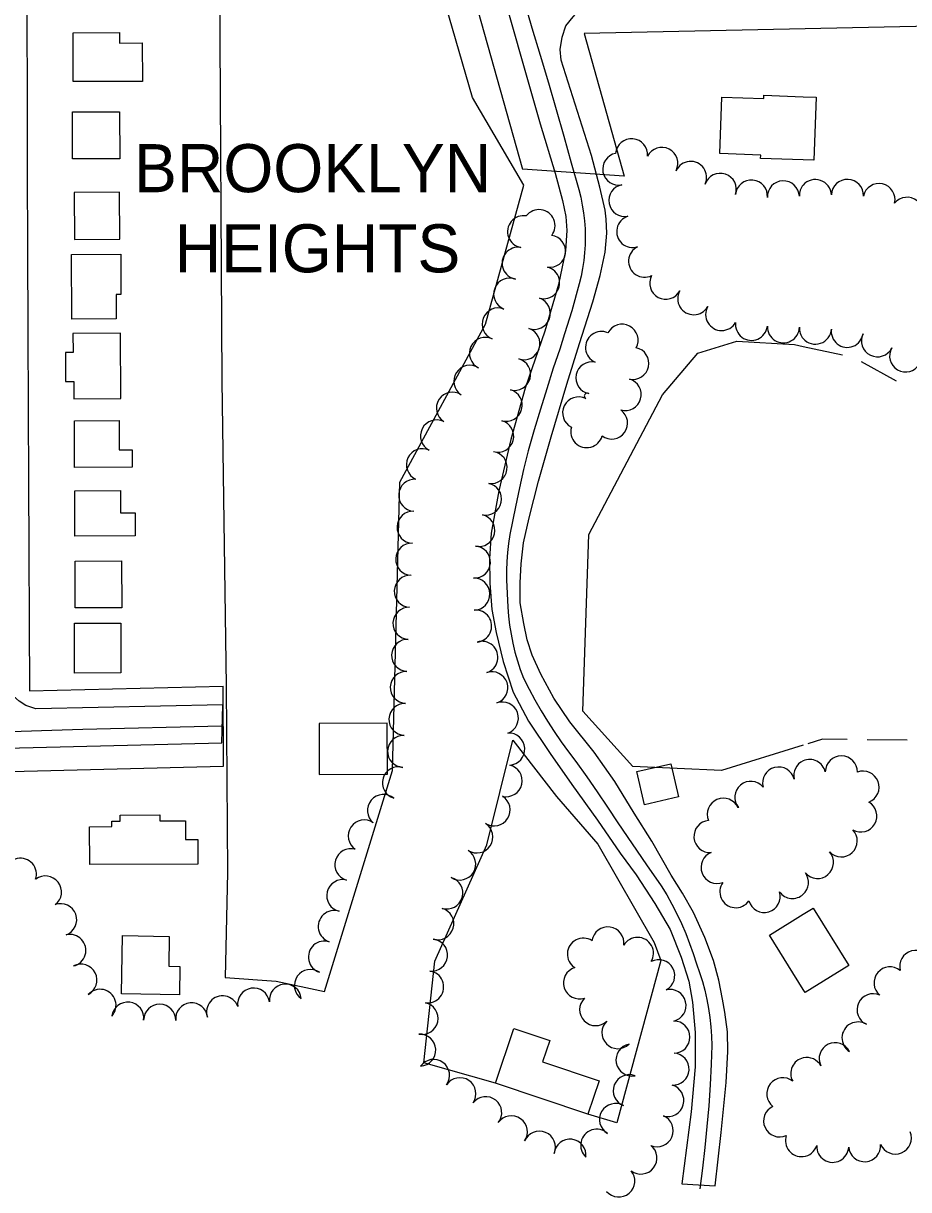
# Model space of a CAD drawing. Extents: x -25029 to 2274964, y -81170 to 687028.
# Drawn here: x -15235 to -14683, y -66627 to -65899 of the extents above; entities that cross this region are included whole.
import ezdxf

# ---------------------------------------------------------------- set-up
doc = ezdxf.new("R2010")
doc.units = 0
for name, color, linetype in [('81911BEA - RW_X_Fee_RW', 7, 'Continuous'), ('BLDG', 7, 'Continuous'), ('CITY-NAME', 7, 'Continuous'), ('GE_X_CL_2000', 7, 'Continuous'), ('RECREATION', 7, 'Continuous'), ('ROAD', 7, 'Continuous'), ('TREES', 7, 'Continuous')]:
    doc.layers.add(name, color=color, linetype=linetype)

msp = doc.modelspace()

# ---------------------------------------------------------------- linework, layer by layer
at = {"layer": '81911BEA - RW_X_Fee_RW'}
for p, q in [((-14885.21, -65905.41), (-14860.1, -65994.59)), ((-14860.1, -65994.59), (-14923.71, -65990.06)), ((-15231.53, -66315.62), (-15110.58, -66312.66)), ((-15110.38, -66362.67), (-15110.58, -66312.66)), ((-15255.82, -66366.22), (-15110.38, -66362.67))]:
    msp.add_line(p, q, dxfattribs=at)
for points in [[(-14992.78, -65744.81), (-14987.39, -65763.93), (-14923.71, -65990.06)], [(-15233.63, -65771.03), (-15233.63, -65773.1), (-15233.6, -65780.5), (-15233.37, -65840.54), (-15233.15, -65897.54), (-15233.14, -65900.54), (-15232.98, -65940.54), (-15232.79, -65990.55), (-15232.6, -66040.56), (-15232.4, -66090.57), (-15232.21, -66140.58), (-15232.04, -66184.58), (-15231.87, -66228.58), (-15231.7, -66272.58), (-15231.53, -66315.62)], [(-14655.25, -65900.71), (-14668.25, -65900.98), (-14885.21, -65905.41)]]:
    msp.add_lwpolyline(points, dxfattribs=at)
at = {"layer": 'BLDG'}
msp.add_line((-14748.36, -66454.97), (-14742.26, -66451.17), dxfattribs=at)
for points in [[(-15204.23, -65905.02), (-15175.19, -65904.9), (-15175.17, -65911.47), (-15161, -65911.41), (-15160.9, -65935.35), (-15204.1, -65935.53)], [(-15175.19, -65954.31), (-15175.07, -65983.63), (-15204.54, -65983.75), (-15204.66, -65954.43)], [(-15203.54, -66004.72), (-15203.42, -66033.99), (-15175.07, -66033.87), (-15175.2, -66004.6)], [(-15174.42, -66043.18), (-15174.31, -66068.3), (-15177.31, -66068.32), (-15177.25, -66083.59), (-15205.07, -66083.71), (-15205.24, -66043.3)], [(-15204.27, -66092.71), (-15204.22, -66104.48), (-15208.94, -66104.5), (-15208.87, -66122.73), (-15203.85, -66122.71), (-15203.8, -66133.42), (-15174.43, -66133.3), (-15174.6, -66092.58)], [(-15175.52, -66147.04), (-15175.44, -66165.31), (-15167.29, -66165.28), (-15167.25, -66176.11), (-15203.24, -66176.26), (-15203.36, -66147.16)], [(-15174.61, -66190.64), (-15174.55, -66204.61), (-15165.51, -66204.58), (-15165.45, -66218.99), (-15203.04, -66219.15), (-15203.16, -66190.76)], [(-15174, -66234.53), (-15173.88, -66263.83), (-15202.83, -66263.95), (-15202.96, -66234.65)], [(-15174.48, -66273.37), (-15174.35, -66304.48), (-15203.24, -66304.6), (-15203.37, -66273.49)], [(-15050.49, -66367.79), (-15008.02, -66367.61), (-15008.15, -66335.82), (-15050.62, -66336)], [(-14831, -66361.17), (-14826.21, -66381.86), (-14847.46, -66386.77), (-14852.24, -66366.08)], [(-15193.87, -66400.45), (-15180.1, -66400.39), (-15180.11, -66397.02), (-15174.73, -66396.99), (-15174.75, -66393.13), (-15150, -66393.03), (-15149.99, -66396.78), (-15134.02, -66396.71), (-15133.97, -66408.42), (-15126.33, -66408.39), (-15126.27, -66423.74), (-15193.77, -66424.02)], [(-15144.17, -66468.93), (-15144.5, -66487.46), (-15137.52, -66487.58), (-15137.84, -66505.27), (-15173.98, -66504.63), (-15173.34, -66468.41)], [(-14929.07, -66526.25), (-14906.67, -66533.78), (-14911.16, -66547.12), (-14875.85, -66558.99), (-14882.87, -66579.87), (-14940.58, -66560.47)]]:
    msp.add_lwpolyline(points, close=True, dxfattribs=at)
for points in [[(-14748.36, -65984.34), (-14775, -65983.42), (-14774.93, -65981.36), (-14800.49, -65980.48), (-14799.27, -65945.15)], [(-14799.27, -65945.15), (-14773.07, -65946.05), (-14773, -65944.07), (-14748.36, -65944.92)], [(-14748.36, -65944.92), (-14740.3, -65945.2), (-14741.66, -65984.57), (-14748.36, -65984.34)], [(-14748.36, -66501.92), (-14769.45, -66468.13), (-14748.36, -66454.97)], [(-14742.26, -66451.17), (-14719.95, -66486.93), (-14747.13, -66503.89), (-14748.36, -66501.92)]]:
    msp.add_lwpolyline(points, dxfattribs=at)
at = {"layer": 'GE_X_CL_2000'}
for points in [[(-14925, -65876.62), (-14917.78, -65901.87), (-14912.66, -65919.11), (-14907.4, -65936.32), (-14902.62, -65952.93), (-14897.87, -65969.55), (-14893.17, -65986.16), (-14888.54, -66002.77), (-14887.32, -66007.62), (-14886.32, -66012.52), (-14885.53, -66017.46), (-14884.96, -66022.42), (-14884.61, -66027.39), (-14884.47, -66032.36), (-14884.55, -66037.33), (-14884.85, -66042.29), (-14885.37, -66047.21), (-14886.1, -66052.11), (-14887.04, -66056.96), (-14888.2, -66061.76), (-14892.94, -66078.5), (-14897.33, -66092.96), (-14900.37, -66102.44), (-14904.45, -66114.34), (-14908.52, -66127.14), (-14912.49, -66139.98), (-14916.35, -66152.89), (-14920.1, -66165.86), (-14922.95, -66177.45), (-14925.61, -66189.09), (-14928.08, -66200.78), (-14931.46, -66218.08), (-14932.35, -66223.69), (-14933.02, -66229.33), (-14933.48, -66235), (-14933.71, -66240.66), (-14933.73, -66246.34), (-14932.88, -66263.38), (-14932.41, -66269.07), (-14931.72, -66274.72), (-14930.82, -66280.35), (-14929.68, -66285.93), (-14928.34, -66291.46), (-14926.79, -66296.95), (-14925.01, -66302.35), (-14923.03, -66307.69), (-14919.57, -66314.58), (-14915.92, -66321.37), (-14912.09, -66328.06), (-14908.08, -66334.64), (-14903.89, -66341.12), (-14899.52, -66347.48), (-14894.99, -66353.72), (-14890.29, -66359.83), (-14883.53, -66369.21), (-14876.93, -66378.7), (-14870.49, -66388.32), (-14864.21, -66398.04), (-14855.28, -66411.21), (-14846.22, -66424.28), (-14837.03, -66437.24), (-14833.6, -66443), (-14830.35, -66448.86), (-14827.29, -66454.82), (-14824.43, -66460.88), (-14821.77, -66467.03), (-14819.3, -66473.26), (-14817.04, -66479.57), (-14814.99, -66485.94), (-14813.06, -66491.4), (-14811.34, -66496.92), (-14809.84, -66502.51), (-14808.56, -66508.15), (-14807.5, -66513.84), (-14806.67, -66519.58), (-14806.06, -66525.34), (-14805.68, -66531.12), (-14805.53, -66536.91), (-14805.61, -66542.71), (-14805.91, -66548.5), (-14806.55, -66561.53), (-14807.41, -66574.54), (-14808.49, -66587.54), (-14809.78, -66600.53), (-14811.29, -66613.49), (-14813.01, -66626.43)], [(-15111.44, -66337.77), (-15198.1, -66339.81), (-15256.12, -66341.63)]]:
    msp.add_lwpolyline(points, dxfattribs=at)
at = {"layer": 'RECREATION'}
for p, q in [((-14748.36, -66100.79), (-14723.91, -66105.99)), ((-14712.26, -66110.14), (-14690.39, -66122.26)), ((-14683.4, -66346.39), (-14708.39, -66346.15))]:
    msp.add_line(p, q, dxfattribs=at)
msp.add_lwpolyline([(-15109.33, -66494.52), (-15077.44, -66496.79), (-15047.3, -66503.21), (-15004.8, -66365.35), (-15000.27, -66185.46), (-14946.69, -66086.83), (-14922.74, -66000.07), (-14954.78, -65945.39), (-15006.66, -65766.63), (-14995.33, -65736.82), (-15110.59, -65741.55), (-15112.84, -65873.71), (-15111.32, -66122.12), (-15108.66, -66312.52), (-15107.79, -66428.99)], close=True, dxfattribs=at)
for points in [[(-14885.88, -66328.4), (-14882.13, -66218.18), (-14836.19, -66130.92), (-14814.11, -66105.06), (-14789.93, -66097.46), (-14753.91, -66099.61), (-14748.36, -66100.79)], [(-14748.36, -66349.54), (-14799.43, -66365.28), (-14854.82, -66362.96), (-14885.88, -66328.4)], [(-14940.58, -66560.47), (-14985.17, -66547.83), (-14978.47, -66484.38), (-14945.82, -66411.7), (-14929.68, -66346.38), (-14902.46, -66381.5), (-14876.56, -66411.24), (-14841.5, -66472.64), (-14837.29, -66483.95), (-14864.83, -66585.3), (-14882.87, -66579.87)], [(-14720.89, -66346.02), (-14736.44, -66345.87), (-14745.47, -66348.65)]]:
    msp.add_lwpolyline(points, dxfattribs=at)
at = {"layer": 'ROAD'}
for points in [[(-15296.8, -66352.74), (-15111.38, -66348.09), (-15110.67, -66324.4), (-15227.47, -66326.78), (-15233.79, -66324.82), (-15237.92, -66322.19), (-15241.39, -66319.07), (-15244.02, -66314.17), (-15245.2, -66309.08), (-15244.97, -66296.51), (-15245.27, -66174.34), (-15246.84, -65934.23), (-15247.49, -65731.74), (-15248.16, -65545.52), (-15247.73, -65536.64), (-15245.85, -65530.39), (-15243.9, -65527.47), (-15240.27, -65523.66), (-15237.56, -65522.35)], [(-14940.77, -65863.38), (-14912.52, -65961.92), (-14903.26, -65992.58), (-14898.68, -66009.74), (-14896.6, -66019.77), (-14896.01, -66028.38), (-14896.82, -66041.02), (-14901.14, -66062.02), (-14909.64, -66091.17), (-14922.04, -66126.8), (-14930.89, -66158.76), (-14938.44, -66190.82), (-14943.26, -66217.17), (-14944.21, -66232.98), (-14944, -66248.45), (-14942.79, -66264.82), (-14940.1, -66279.26), (-14935.75, -66297.29), (-14929.55, -66316.45), (-14919.86, -66334.54), (-14906.45, -66354.73), (-14892.82, -66374.14), (-14876.79, -66396.42), (-14862.67, -66416.85), (-14852.65, -66430.53), (-14841.07, -66448.29), (-14831.55, -66464.57), (-14824.51, -66481.79), (-14819.81, -66496.79), (-14817.44, -66509.93), (-14815.93, -66528.76), (-14815.86, -66550.23), (-14818.26, -66578.44), (-14824.16, -66623.19), (-14803.44, -66624.48), (-14799.55, -66591.32), (-14796.58, -66560.09), (-14795.47, -66540.59), (-14795.76, -66528.52), (-14797.28, -66516.19), (-14798.68, -66508.13), (-14801.07, -66496.08), (-14804.47, -66483.85), (-14809.84, -66469.49), (-14816.85, -66454), (-14823.79, -66441.91), (-14830.82, -66430.61), (-14842.83, -66409.36), (-14853.84, -66392.04), (-14866.02, -66372.17), (-14878.97, -66353.93), (-14893.99, -66335), (-14904.05, -66320.16), (-14912.3, -66305.29), (-14917.66, -66293.31), (-14920.76, -66283.91), (-14922.91, -66273.74), (-14925.13, -66260.75), (-14925.2, -66248.32), (-14924.56, -66236.48), (-14922.94, -66223.29), (-14919.54, -66207.75), (-14913.73, -66184.9), (-14905.7, -66157.12), (-14896.03, -66124.31), (-14888.06, -66098.83), (-14879.71, -66072.94)], [(-14879.71, -66072.94), (-14875.2, -66056.42), (-14871.97, -66041.89), (-14871.04, -66029.99), (-14871.48, -66021.3), (-14872.01, -66015.79), (-14875.35, -66001.4), (-14880.6, -65981.62), (-14899.58, -65922.04), (-14900.15, -65915.52), (-14898.81, -65907.82), (-14896.69, -65900.78), (-14892, -65895.18), (-14887.69, -65890.08), (-14879.43, -65886.37), (-14871.4, -65885.91), (-14847.74, -65885.02), (-14757.61, -65882.52), (-14748.36, -65882.33)]]:
    msp.add_lwpolyline(points, dxfattribs=at)
at = {"layer": 'TREES'}
for centre, radius, start, end in [((-14855.54, -65981.14), 10, 355.07981, 175.07981), ((-14836.67, -65986.54), 10, 332.94061, 152.94061), ((-14863.58, -65990.09), 10, 101.0881, 281.0881), ((-14818.69, -65995.3), 10, 335.12477, 155.12478), ((-14800.16, -66002.74), 10, 341.14181, 161.14181), ((-14780.74, -66006.9), 10, 354.67182, 174.67182), ((-14760.79, -66007.44), 10, 2.23409, 182.23409), ((-14740.8, -66006.59), 10, 2.63258, 139.11038), ((-14720.82, -66006.53), 10, 357.69807, 177.69807), ((-14701.08, -66009.14), 10, 347.22226, 167.22226), ((-14859.76, -66009.72), 10, 100.89333, 280.89333), ((-14740.8, -66006.59), 10, 139.11038, 182.63258), ((-14683.58, -66017.68), 10, 320.73566, 140.73566), ((-14922.98, -66029.16), 10, 80.17817, 260.17817), ((-14913.35, -66025.4), 10, 322.43752, 142.43752), ((-14854.83, -66029.07), 10, 107.74576, 287.74576), ((-14906.69, -66041.42), 10, 262.72189, 82.72189), ((-14926.39, -66048.86), 10, 80.17817, 260.17817), ((-14847.4, -66047.58), 10, 115.96659, 295.96659), ((-14910.46, -66061.02), 10, 255.52127, 75.52127), ((-14834.23, -66061.34), 10, 151.5286, 331.5286), ((-14931.65, -66068.07), 10, 69.21799, 249.21799), ((-14916.28, -66080.13), 10, 250.58225, 70.58225), ((-14816.73, -66071.01), 10, 150.62684, 330.62684), ((-14938.84, -66086.73), 10, 68.63196, 248.63196), ((-14799.31, -66080.85), 10, 150.43101, 330.43101), ((-14861.47, -66096.91), 10, 332.01341, 152.01341), ((-14780.69, -66086.99), 10, 173.07217, 353.07217), ((-14922.75, -66099.06), 10, 251.68941, 71.68941), ((-14874.32, -66101.37), 10, 66.26625, 246.26625), ((-14760.77, -66088.49), 10, 178.33586, 358.33586), ((-14740.79, -66089.34), 10, 176.81699, 220.72876), ((-14740.79, -66089.34), 10, 220.72876, 356.81699), ((-14720.91, -66091.35), 10, 171.6102, 351.6102), ((-14702.05, -66097.25), 10, 153.66874, 333.66874), ((-14946.77, -66105.08), 10, 64.61185, 244.61185), ((-14928.53, -66118.19), 10, 254.6773, 74.6773), ((-14854.73, -66111.38), 10, 257.93052, 77.93052), ((-14684.44, -66106.69), 10, 149.92906, 329.92906), ((-14956.51, -66122.5), 10, 56.98413, 236.98413), ((-14880.32, -66120.33), 10, 78.6182, 258.6182), ((-14859.51, -66130.79), 10, 254.38507, 74.38507), ((-14967.38, -66139.28), 10, 57.11507, 237.11507), ((-14933.82, -66137.48), 10, 254.6773, 74.6773), ((-14883.21, -66131.74), 1.85, 60.52548, 240.52548), ((-14888.63, -66142.27), 10, 63.13591, 243.13591), ((-14868.06, -66148.53), 10, 234.17934, 54.17934), ((-14977.32, -66156.61), 10, 63.24853, 243.24853), ((-14939.1, -66156.77), 10, 254.7068, 74.7068), ((-14883.53, -66153.92), 10, 164.19669, 344.19669), ((-14986.08, -66174.58), 10, 64.79064, 244.79064), ((-14943.22, -66176.31), 10, 261.44409, 81.44409), ((-14990.95, -66193.61), 10, 86.44867, 266.44867), ((-14946.71, -66196), 10, 258.46019, 78.46019), ((-14991.99, -66213.58), 10, 87.59133, 267.59133), ((-14950.88, -66215.56), 10, 257.48956, 77.48956), ((-14992.83, -66233.57), 10, 87.59133, 267.59133), ((-14953.66, -66235.3), 10, 266.43725, 86.43725), ((-14993.68, -66253.55), 10, 87.59133, 267.59133), ((-14954.04, -66255.28), 10, 271.43351, 91.43351), ((-14994.52, -66273.53), 10, 87.59133, 267.59133), ((-14952.91, -66275.23), 10, 275.03477, 95.03477), ((-14995.36, -66293.51), 10, 87.59133, 267.59133), ((-14949, -66294.73), 10, 287.64722, 107.64723), ((-14996.2, -66313.49), 10, 87.59133, 267.59133), ((-14942.77, -66313.73), 10, 288.62545, 108.62545), ((-14997.04, -66333.48), 10, 87.59133, 267.59133), ((-14936.18, -66332.61), 10, 289.8901, 109.8901), ((-14997.88, -66353.46), 10, 87.59133, 267.59133), ((-14932.19, -66352), 10, 273.32507, 93.32507), ((-15001.12, -66373.05), 10, 73.63685, 253.63685), ((-14933.84, -66371.73), 10, 257.12654, 77.12654), ((-14763.76, -66373.21), 10, 14.22004, 194.22004), ((-14744.33, -66368.49), 10, 113.80191, 193.06263), ((-14744.33, -66368.49), 10, 13.06263, 113.80191), ((-14724.59, -66366.3), 10, 359.59003, 179.59003), ((-14711.02, -66375.72), 10, 290.91626, 110.91626), ((-14781.12, -66382.09), 10, 40.00397, 220.00397), ((-15010.39, -66390.28), 10, 49.80056, 229.80056), ((-14941.38, -66389.95), 10, 237.94389, 57.94389), ((-14798.26, -66392.61), 10, 23.41258, 203.41258), ((-14712.42, -66393.73), 10, 240.18678, 60.18678), ((-14788.93, -66388.58), 0.164, 19.91065, 199.91065), ((-15022.43, -66406.21), 10, 56.00928, 236.00928), ((-14952.13, -66406.82), 10, 237.00369, 57.00369), ((-14806.63, -66406.55), 10, 94.6431, 274.6431), ((-14724.63, -66409.3), 10, 223.58894, 43.58894), ((-15030.79, -66424.11), 10, 73.95384, 253.95384), ((-15237.07, -66430.1), 10, 341.60916, 161.60916), ((-14962.84, -66423.71), 10, 238.24165, 58.24165), ((-14802.2, -66425.84), 10, 111.20721, 291.20721), ((-14739.45, -66422.73), 10, 220.77759, 40.77759), ((-15221.45, -66441.16), 10, 307.76738, 127.76738), ((-15035.85, -66443.45), 10, 76.71189, 256.71189), ((-14970.92, -66441.8), 10, 253.64707, 73.64707), ((-14790.44, -66440.97), 10, 144.49362, 324.49362), ((-14755.07, -66435.2), 10, 312.10276, 36.42285), ((-14772.71, -66443.96), 10, 196.37814, 16.37814), ((-14755.07, -66435.2), 10, 216.42285, 312.10276), ((-15211.94, -66458.47), 10, 289.82493, 109.82493), ((-15041.2, -66462.71), 10, 72.24091, 252.24091), ((-14976.55, -66460.99), 10, 253.64707, 73.64707), ((-14870.35, -66472.93), 10, 352.08966, 172.08966), ((-15206.22, -66477.6), 10, 283.44666, 103.44666), ((-15047.3, -66481.75), 10, 72.24091, 252.24091), ((-14980.42, -66480.53), 10, 263.97549, 83.97549), ((-14885.66, -66479.96), 10, 57.262, 237.262), ((-14851.88, -66479.47), 10, 328.91638, 148.91638), ((-14678.16, -66487.58), 10, 15.05168, 195.05168), ((-15199.34, -66496.23), 10, 297.08602, 117.08602), ((-14838.6, -66493.45), 10, 298.10324, 118.10324), ((-15056.05, -66499.49), 10, 55.23208, 235.23208), ((-14982.86, -66500.38), 10, 261.95523, 81.95523), ((-14888.02, -66497.9), 10, 107.73031, 287.73031), ((-14694.2, -66497.87), 10, 50.27548, 230.27548), ((-15091.55, -66511.11), 10, 8.29055, 188.29055), ((-15071.71, -66508.69), 10, 5.61556, 185.61556), ((-15187.4, -66511.87), 10, 317.64112, 137.64112), ((-15110.86, -66515.94), 10, 19.81798, 199.81798), ((-14877.98, -66514.57), 10, 134.39946, 314.39946), ((-14831.52, -66511.98), 10, 283.74088, 103.74088), ((-14704.77, -66514.65), 10, 65.33963, 245.33963), ((-15170.09, -66519.85), 10, 352.87957, 172.87957), ((-15150.16, -66521.2), 10, 359.35878, 179.35878), ((-15130.21, -66520.32), 10, 5.69458, 185.69458), ((-14986.3, -66520.07), 10, 258.23345, 78.23345), ((-14864.07, -66528.94), 10, 133.75607, 313.75607), ((-14829.09, -66531.7), 10, 270.28982, 90.28982), ((-14714.2, -66532.24), 10, 58.23284, 238.23284), ((-14987.81, -66539.85), 10, 273.0629, 93.0629), ((-14855.27, -66545.98), 10, 100.82572, 280.82572), ((-14728.43, -66545.18), 10, 26.34922, 206.34922), ((-14829.65, -66551.68), 10, 266.47786, 86.47786), ((-14746.17, -66554.41), 10, 102.68775, 208.62434), ((-14746.17, -66554.41), 10, 28.62434, 102.68775), ((-14979.14, -66555.65), 10, 324.44278, 144.44278), ((-14962.71, -66567.06), 10, 325.99135, 145.99135), ((-14856.99, -66565.13), 10, 68.93187, 248.93187), ((-14761.12, -66567.07), 10, 51.88909, 231.88909), ((-14832.94, -66571.3), 10, 254.52999, 74.52999), ((-14946.59, -66578.87), 10, 321.55314, 141.55314), ((-14865.6, -66583.12), 10, 59.92089, 239.92089), ((-14930.56, -66590.81), 10, 325.11873, 145.11873), ((-14839.55, -66590.12), 10, 246.7521, 66.7521), ((-14763.13, -66584.03), 10, 114.60011, 294.60011), ((-14913.13, -66600.38), 10, 337.32503, 157.32503), ((-14893.97, -66605.41), 10, 353.23037, 173.23037), ((-14877.32, -66599.18), 10, 47.80949, 227.80949), ((-14749.47, -66596.28), 10, 161.61658, 276.37187), ((-14690.88, -66594.71), 10, 203.15541, 23.15541), ((-14849.67, -66607.18), 10, 231.87353, 51.87353), ((-14749.47, -66596.28), 10, 276.37187, 341.61658), ((-14729.99, -66599.86), 10, 177.54315, 357.54315), ((-14710.04, -66599.47), 10, 184.71057, 4.71057), ((-14863.48, -66621.51), 10, 220.24203, 40.24203)]:
    msp.add_arc(centre, radius, start, end, dxfattribs=at)

# ---------------------------------------------------------------- texts
at = {"layer": 'CITY-NAME'}
for s, p in [('BROOKLYN', (-15166.16, -66004.53)), ('HEIGHTS', (-15140.79, -66054.53))]:
    msp.add_text(s, height=30, dxfattribs=at).set_placement(p)

doc.saveas('drawing.dxf')
